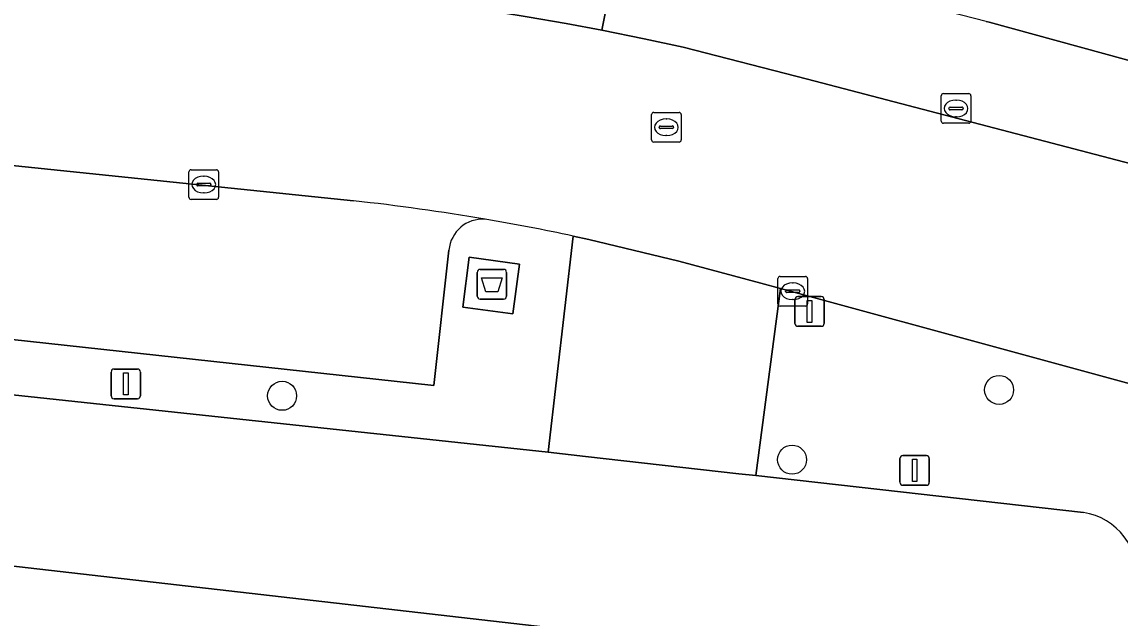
# Model space of a CAD drawing. Extents: x 162026 to 163502, y 387295 to 388169.
# Drawn here: x 162318.02 to 162355.04, y 387635.99 to 387656.09 of the extents above; entities that cross this region are included whole.
import ezdxf

# ---------------------------------------------------------------- set-up
doc = ezdxf.new("R2010")
doc.units = 0
for name, color, linetype in [('IMGEO_Afval_apart_plaats', 7, 'Continuous'), ('IMGEO_Boom', 7, 'Continuous'), ('IMGEO_Erf', 7, 'Continuous'), ('IMGEO_Kolk', 7, 'Continuous'), ('IMGEO_Lichtmast', 7, 'Continuous'), ('IMGEO_Parkeervlak_open', 7, 'Continuous'), ('IMGEO_Rijbaan_lokaal_open', 7, 'Continuous'), ('IMGEO_Rioolput', 7, 'Continuous'), ('IMGEO_Voetpad_gesloten', 7, 'Continuous'), ('IMGEO_Voetpad_open', 7, 'Continuous')]:
    doc.layers.add(name, color=color, linetype=linetype)

msp = doc.modelspace()

# ---------------------------------------------------------------- linework, layer by layer
at = {"layer": 'IMGEO_Afval_apart_plaats'}
for p, q in [((162333.366, 387646.845), (162333.366, 387647.645)), ((162333.366, 387647.645), (162333.366, 387646.845)), ((162333.466, 387647.745), (162334.256, 387647.745)), ((162334.256, 387647.745), (162333.466, 387647.745)), ((162334.356, 387647.645), (162334.356, 387646.845)), ((162334.356, 387646.845), (162334.356, 387647.645)), ((162334.256, 387646.745), (162333.466, 387646.745)), ((162333.466, 387646.745), (162334.256, 387646.745))]:
    msp.add_line(p, q, dxfattribs=at)
msp.add_lwpolyline([(162333.509, 387647.459), (162334.213, 387647.459), (162334.064, 387646.989), (162333.658, 387646.989), (162333.509, 387647.459)], dxfattribs=at)
for centre, start, end in [((162333.466, 387647.645), 90, 180), ((162333.466, 387647.645), 90, 180), ((162334.256, 387647.645), 0, 90), ((162334.256, 387647.645), 360, 90), ((162333.466, 387646.845), 180, 270), ((162333.466, 387646.845), 180, 270), ((162334.256, 387646.845), 270, 0), ((162334.256, 387646.845), 270, 0)]:
    msp.add_arc(centre, 0.1, start, end, dxfattribs=at)
at = {"layer": 'IMGEO_Boom'}
for centre in [(162326.789, 387643.483), (162350.963, 387643.681), (162343.983, 387641.33)]:
    msp.add_circle(centre, 0.489, dxfattribs=at)
at = {"layer": 'IMGEO_Erf'}
msp.add_lwpolyline([(162350.529, 387656.105), (162350.623, 387656.077), (162361.378, 387653.131)], dxfattribs=at)
at = {"layer": 'IMGEO_Kolk'}
for p, q in [((162349.012, 387652.745), (162349.012, 387653.597)), ((162349.087, 387653.671), (162349.939, 387653.671)), ((162350.013, 387653.597), (162350.013, 387652.745)), ((162349.271, 387653.165), (162349.271, 387653.177)), ((162349.314, 387653.214), (162349.712, 387653.214)), ((162349.5, 387653.451), (162349.525, 387653.451)), ((162349.755, 387653.177), (162349.755, 387653.165)), ((162349.709, 387653.128), (162349.311, 387653.128)), ((162349.523, 387652.891), (162349.498, 387652.891)), ((162349.939, 387652.671), (162349.087, 387652.671)), ((162323.648, 387650.181), (162323.648, 387651.033)), ((162323.723, 387651.107), (162324.575, 387651.107)), ((162324.649, 387651.033), (162324.649, 387650.181)), ((162323.907, 387650.601), (162323.907, 387650.613)), ((162324.345, 387650.564), (162323.947, 387650.564)), ((162323.95, 387650.65), (162324.348, 387650.65)), ((162324.136, 387650.887), (162324.161, 387650.887)), ((162324.391, 387650.613), (162324.391, 387650.601)), ((162324.159, 387650.327), (162324.134, 387650.327)), ((162324.575, 387650.107), (162323.723, 387650.107)), ((162343.506, 387646.583), (162343.506, 387647.435)), ((162343.581, 387647.509), (162344.433, 387647.509)), ((162343.994, 387647.289), (162344.019, 387647.289)), ((162344.507, 387647.435), (162344.507, 387646.583)), ((162343.765, 387647.003), (162343.765, 387647.015)), ((162344.203, 387646.966), (162343.805, 387646.966)), ((162343.808, 387647.052), (162344.206, 387647.052)), ((162344.249, 387647.015), (162344.249, 387647.003)), ((162344.433, 387646.509), (162343.581, 387646.509)), ((162344.017, 387646.729), (162343.992, 387646.729))]:
    msp.add_line(p, q, dxfattribs=at)
for points in [[(162349.012, 387652.745), (162349.012, 387653.597)], [(162349.087, 387653.671), (162349.939, 387653.671)], [(162350.013, 387653.597), (162350.013, 387652.745)], [(162349.939, 387652.671), (162349.087, 387652.671)], [(162323.648, 387650.181), (162323.648, 387651.033)], [(162323.723, 387651.107), (162324.575, 387651.107)], [(162324.649, 387651.033), (162324.649, 387650.181)], [(162324.575, 387650.107), (162323.723, 387650.107)], [(162343.506, 387646.583), (162343.506, 387647.435)], [(162343.581, 387647.509), (162344.433, 387647.509)], [(162344.507, 387647.435), (162344.507, 387646.583)], [(162344.433, 387646.509), (162343.581, 387646.509)]]:
    msp.add_lwpolyline(points, dxfattribs=at)
for centre, radius, start, end in [((162349.089, 387653.595), 0.0765, 91.552, 178.448), ((162349.089, 387653.595), 0.0765, 91.552, 178.448), ((162349.937, 387653.595), 0.0765, 1.552, 88.448), ((162349.937, 387653.595), 0.0765, 1.552, 88.448), ((162349.311, 387653.174), 0.0403, 85.8775, 175.7526), ((162349.308, 387653.164), 0.0366, 178.938, 274.7102), ((162349.712, 387653.171), 0.043, 264.8664, 352.4533), ((162349.716, 387653.176), 0.0386, 1.7309, 96.639), ((162349.089, 387652.747), 0.0765, 181.552, 268.448), ((162349.089, 387652.747), 0.0765, 181.552, 268.448), ((162349.937, 387652.747), 0.0765, 271.552, 358.448), ((162349.937, 387652.747), 0.0765, 271.552, 358.448), ((162323.725, 387651.031), 0.0765, 91.552, 178.448), ((162323.725, 387651.031), 0.0765, 91.552, 178.448), ((162324.573, 387651.031), 0.0765, 1.552, 88.448), ((162324.573, 387651.031), 0.0765, 1.552, 88.448), ((162323.947, 387650.61), 0.0403, 85.8775, 175.7526), ((162323.944, 387650.6), 0.0366, 178.938, 274.7102), ((162324.348, 387650.607), 0.043, 264.8664, 352.4533), ((162324.352, 387650.612), 0.0386, 1.7309, 96.639), ((162323.725, 387650.183), 0.0765, 181.552, 268.448), ((162323.725, 387650.183), 0.0765, 181.552, 268.448), ((162324.573, 387650.183), 0.0765, 271.552, 358.448), ((162324.573, 387650.183), 0.0765, 271.552, 358.448), ((162343.583, 387647.433), 0.0765, 91.552, 178.448), ((162343.583, 387647.433), 0.0765, 91.552, 178.448), ((162344.431, 387647.433), 0.0765, 1.552, 88.448), ((162344.431, 387647.433), 0.0765, 1.552, 88.448), ((162343.805, 387647.012), 0.0403, 85.8775, 175.7526), ((162343.802, 387647.002), 0.0366, 178.938, 274.7102), ((162344.206, 387647.009), 0.043, 264.8664, 352.4533), ((162344.21, 387647.014), 0.0386, 1.7309, 96.639), ((162343.583, 387646.585), 0.0765, 181.552, 268.448), ((162343.583, 387646.585), 0.0765, 181.552, 268.448), ((162344.431, 387646.585), 0.0765, 271.552, 358.448), ((162344.431, 387646.585), 0.0765, 271.552, 358.448)]:
    msp.add_arc(centre, radius, start, end, dxfattribs=at)
for centre, major_axis, ratio, start_param, end_param in [((162349.499, 387653.171), (-0.387, 0.002), 0.722429, 4.712389, 7.853982), ((162349.524, 387653.171), (-0.39, 0.002), 0.717154, 1.570796, 4.712389), ((162324.135, 387650.607), (-0.387, 0.002), 0.722429, 4.712389, 7.853982), ((162324.16, 387650.607), (-0.39, 0.002), 0.717154, 1.570796, 4.712389), ((162343.993, 387647.009), (-0.387, 0.002), 0.722429, 4.712389, 7.853982), ((162344.018, 387647.009), (-0.39, 0.002), 0.717154, 1.570796, 4.712389)]:
    msp.add_ellipse(centre, major_axis=major_axis, ratio=ratio, start_param=start_param, end_param=end_param, dxfattribs=at)
at = {"layer": 'IMGEO_Lichtmast'}
for p, q in [((162344.077, 387645.927), (162344.077, 387646.727)), ((162344.077, 387646.727), (162344.077, 387645.927)), ((162344.177, 387646.827), (162344.967, 387646.827)), ((162344.967, 387646.827), (162344.177, 387646.827)), ((162345.067, 387646.727), (162345.067, 387645.927)), ((162345.067, 387645.927), (162345.067, 387646.727)), ((162344.967, 387645.827), (162344.177, 387645.827)), ((162344.177, 387645.827), (162344.967, 387645.827)), ((162321.024, 387643.486), (162321.024, 387644.286)), ((162321.024, 387644.286), (162321.024, 387643.486)), ((162321.124, 387644.386), (162321.914, 387644.386)), ((162321.914, 387644.386), (162321.124, 387644.386)), ((162322.014, 387644.286), (162322.014, 387643.486)), ((162322.014, 387643.486), (162322.014, 387644.286)), ((162321.914, 387643.386), (162321.124, 387643.386)), ((162321.124, 387643.386), (162321.914, 387643.386)), ((162347.62, 387640.567), (162347.62, 387641.367)), ((162347.62, 387641.367), (162347.62, 387640.567)), ((162347.72, 387641.467), (162348.51, 387641.467)), ((162348.51, 387641.467), (162347.72, 387641.467)), ((162348.61, 387641.367), (162348.61, 387640.567)), ((162348.61, 387640.567), (162348.61, 387641.367)), ((162348.51, 387640.467), (162347.72, 387640.467)), ((162347.72, 387640.467), (162348.51, 387640.467))]:
    msp.add_line(p, q, dxfattribs=at)
for points in [[(162344.497, 387646.702), (162344.647, 387646.702), (162344.647, 387645.952), (162344.497, 387645.952), (162344.497, 387646.702)], [(162321.444, 387644.261), (162321.594, 387644.261), (162321.594, 387643.511), (162321.444, 387643.511), (162321.444, 387644.261)], [(162348.04, 387641.342), (162348.19, 387641.342), (162348.19, 387640.592), (162348.04, 387640.592), (162348.04, 387641.342)]]:
    msp.add_lwpolyline(points, dxfattribs=at)
for centre, start, end in [((162344.177, 387646.727), 90, 180), ((162344.177, 387646.727), 90, 180), ((162344.967, 387646.727), 0, 90), ((162344.967, 387646.727), 360, 90), ((162344.177, 387645.927), 180, 270), ((162344.177, 387645.927), 180, 270), ((162344.967, 387645.927), 270, 0), ((162344.967, 387645.927), 270, 0), ((162321.124, 387644.286), 90, 180), ((162321.124, 387644.286), 90, 180), ((162321.914, 387644.286), 0, 90), ((162321.914, 387644.286), 360, 90), ((162321.124, 387643.486), 180, 270), ((162321.124, 387643.486), 180, 270), ((162321.914, 387643.486), 270, 0), ((162321.914, 387643.486), 270, 0), ((162347.72, 387641.367), 90, 180), ((162347.72, 387641.367), 90, 180), ((162348.51, 387641.367), 0, 90), ((162348.51, 387641.367), 360, 90), ((162347.72, 387640.567), 180, 270), ((162347.72, 387640.567), 180, 270), ((162348.51, 387640.567), 270, 0), ((162348.51, 387640.567), 270, 0)]:
    msp.add_arc(centre, 0.1, start, end, dxfattribs=at)
at = {"layer": 'IMGEO_Parkeervlak_open'}
for points in [[(162329.198, 387650.058), (162287.292, 387654.392)], [(162289.145, 387648.491), (162331.901, 387643.831), (162332.412, 387648.396)], [(162353.804, 387639.551), (162342.761, 387640.793), (162342.186, 387640.858), (162337.018, 387641.439), (162335.759, 387641.581), (162288.816, 387646.608)], [(162286.664, 387645.047), (162286.253, 387641.35), (162355.196, 387633.448), (162355.612, 387637.187)]]:
    msp.add_lwpolyline(points, dxfattribs=at)
for centre, radius, start, end in [((162320.902, 387574.419), 76.093, 80.36832, 83.74061), ((162333.56, 387648.288), 1.153, 86.3623, 174.6468), ((162353.468, 387637.421), 2.157, 353.7795, 81.0384)]:
    msp.add_arc(centre, radius, start, end, dxfattribs=at)
at = {"layer": 'IMGEO_Rijbaan_lokaal_open'}
for points in [[(162383.485, 387643.693), (162377.333, 387645.362), (162373.554, 387646.387), (162368.65, 387647.717), (162363.279, 387649.174), (162358.717, 387650.411), (162355.417, 387651.306), (162344.508, 387654.154), (162340.308, 387655.242), (162338.998, 387655.522), (162337.569, 387655.811), (162336.37, 387656.035), (162335.05, 387656.263), (162334.232, 387656.399), (162333.719, 387656.484), (162288.416, 387661.479), (162287.235, 387661.585), (162287.131, 387661.599), (162286.476, 387655.24), (162286.398, 387654.49), (162287.292, 387654.392), (162329.198, 387650.058)], [(162336.606, 387648.871), (162337.128, 387648.758), (162340.163, 387648.025), (162342.933, 387647.286), (162343.592, 387647.106), (162359.752, 387642.699), (162363.579, 387641.678), (162364.763, 387641.363), (162387.682, 387635.275), (162410.303, 387629.192), (162418.918, 387626.68), (162419.204, 387626.607)]]:
    msp.add_lwpolyline(points, dxfattribs=at)
msp.add_lwpolyline([(162286.253, 387641.35), (162285.571, 387635.22), (162354.457, 387627.527), (162355.196, 387633.448)], close=True, dxfattribs=at)
for centre, radius, start, end in [((162320.902, 387574.419), 76.093, 80.36832, 83.74061), ((162320.985, 387575.174), 75.334, 78.03274, 80.33491)]:
    msp.add_arc(centre, radius, start, end, dxfattribs=at)
at = {"layer": 'IMGEO_Rioolput'}
for p, q in [((162339.245, 387652.111), (162339.245, 387652.963)), ((162339.32, 387653.037), (162340.172, 387653.037)), ((162339.733, 387652.817), (162339.758, 387652.817)), ((162340.246, 387652.963), (162340.246, 387652.111)), ((162339.504, 387652.531), (162339.504, 387652.543)), ((162339.942, 387652.494), (162339.544, 387652.494)), ((162339.547, 387652.58), (162339.945, 387652.58)), ((162339.988, 387652.543), (162339.988, 387652.531)), ((162340.172, 387652.037), (162339.32, 387652.037)), ((162339.756, 387652.257), (162339.731, 387652.257))]:
    msp.add_line(p, q, dxfattribs=at)
for points in [[(162339.245, 387652.111), (162339.245, 387652.963)], [(162339.32, 387653.037), (162340.172, 387653.037)], [(162340.246, 387652.963), (162340.246, 387652.111)], [(162340.172, 387652.037), (162339.32, 387652.037)]]:
    msp.add_lwpolyline(points, dxfattribs=at)
for centre, radius, start, end in [((162339.322, 387652.961), 0.0765, 91.552, 178.448), ((162339.322, 387652.961), 0.0765, 91.552, 178.448), ((162340.17, 387652.961), 0.0765, 1.552, 88.448), ((162340.17, 387652.961), 0.0765, 1.552, 88.448), ((162339.544, 387652.54), 0.0403, 85.8775, 175.7526), ((162339.541, 387652.53), 0.0366, 178.938, 274.7102), ((162339.945, 387652.537), 0.043, 264.8664, 352.4533), ((162339.949, 387652.542), 0.0386, 1.7309, 96.639), ((162339.322, 387652.113), 0.0765, 181.552, 268.448), ((162339.322, 387652.113), 0.0765, 181.552, 268.448), ((162340.17, 387652.113), 0.0765, 271.552, 358.448), ((162340.17, 387652.113), 0.0765, 271.552, 358.448)]:
    msp.add_arc(centre, radius, start, end, dxfattribs=at)
for centre, major_axis, ratio, start_param, end_param in [((162339.732, 387652.537), (-0.387, 0.002), 0.722429, 4.712389, 7.853982), ((162339.757, 387652.537), (-0.39, 0.002), 0.717154, 1.570796, 4.712389)]:
    msp.add_ellipse(centre, major_axis=major_axis, ratio=ratio, start_param=start_param, end_param=end_param, dxfattribs=at)
at = {"layer": 'IMGEO_Voetpad_gesloten'}
msp.add_lwpolyline([(162334.793, 387647.921), (162333.099, 387648.155), (162332.882, 387646.468), (162334.572, 387646.25)], close=True, dxfattribs=at)
at = {"layer": 'IMGEO_Voetpad_open'}
for points in [[(162362.043, 387741.083), (162358.624, 387745.054), (162358.126, 387743.239), (162345.447, 387697.053), (162344.975, 387695.331), (162343.92, 387691.488), (162338.123, 387670.37), (162338.076, 387670.221), (162336.344, 387664.18), (162334.743, 387658.489), (162334.232, 387656.399), (162335.05, 387656.263), (162336.37, 387656.035), (162337.569, 387655.811), (162337.715, 387656.543), (162338.402, 387658.991), (162340.921, 387668.156), (162347.351, 387691.554), (162348.086, 387694.231), (162359.865, 387737.092)], [(162361.378, 387653.131), (162350.623, 387656.077), (162350.529, 387656.105), (162345.444, 387657.423), (162338.402, 387658.991), (162337.715, 387656.543), (162337.569, 387655.811), (162338.998, 387655.522), (162340.308, 387655.242), (162344.508, 387654.154), (162355.417, 387651.306)], [(162289.145, 387648.491), (162288.816, 387646.608), (162335.759, 387641.581), (162336.606, 387648.871)], [(162332.412, 387648.396), (162331.901, 387643.831), (162289.145, 387648.491)], [(162343.592, 387647.106), (162342.761, 387640.793), (162353.804, 387639.551)], [(162355.612, 387637.187), (162355.196, 387633.448), (162354.457, 387627.527), (162353.939, 387624.19), (162353.049, 387616.866), (162355.852, 387616.592), (162356.362, 387620.977), (162356.598, 387623.009), (162357.316, 387622.969), (162357.664, 387625.703), (162356.721, 387625.782), (162358.259, 387638.371), (162359.191, 387638.311), (162359.752, 387642.699), (162343.592, 387647.106)]]:
    msp.add_lwpolyline(points, dxfattribs=at)
for points in [[(162343.592, 387647.106), (162342.933, 387647.286), (162340.163, 387648.025), (162337.128, 387648.758), (162336.606, 387648.871), (162335.759, 387641.581), (162337.018, 387641.439), (162342.186, 387640.858), (162342.761, 387640.793)], [(162333.099, 387648.155), (162334.793, 387647.921), (162334.572, 387646.25), (162332.882, 387646.468)]]:
    msp.add_lwpolyline(points, close=True, dxfattribs=at)
for centre, radius, start, end in [((162333.56, 387648.288), 1.153, 86.3623, 174.6468), ((162320.985, 387575.174), 75.334, 78.03274, 80.33491), ((162353.468, 387637.421), 2.157, 353.7795, 81.0384)]:
    msp.add_arc(centre, radius, start, end, dxfattribs=at)

doc.saveas('drawing.dxf')
